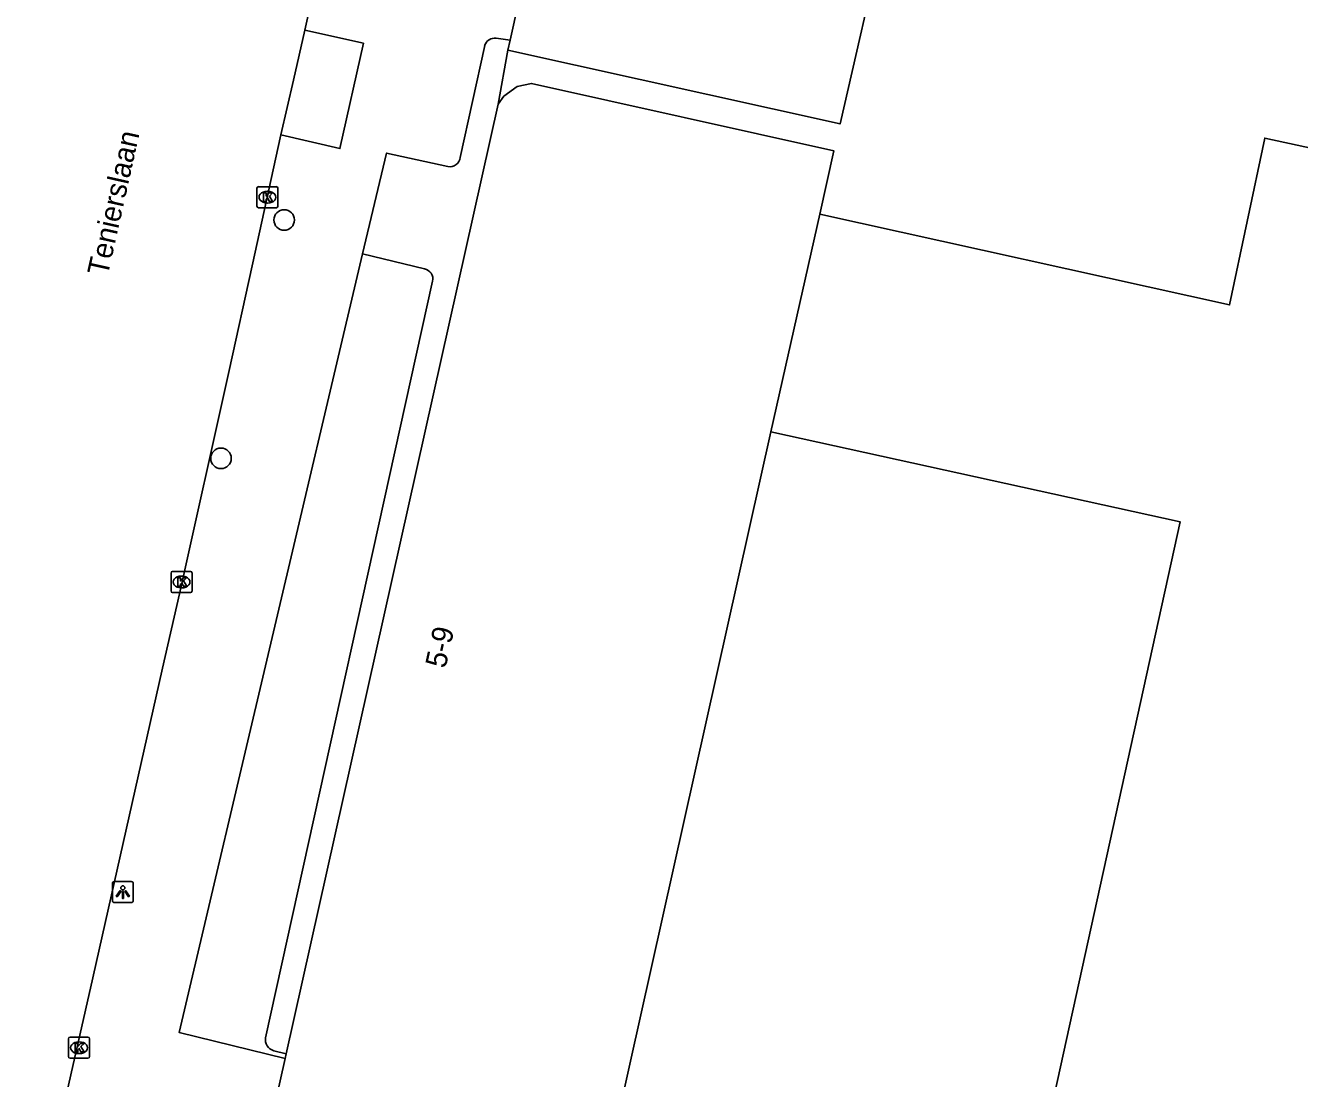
# Model space of a CAD drawing. Extents: x 162172 to 163187, y 382874 to 383684.
# Drawn here: x 162565.1 to 162625.7, y 383051.6 to 383101.7 of the extents above; entities that cross this region are included whole.
import ezdxf

# ---------------------------------------------------------------- set-up
doc = ezdxf.new("R2010")
doc.units = 0
for name, color, linetype in [('IMGEO_Boom', 7, 'Continuous'), ('IMGEO_Kolk', 7, 'Continuous'), ('IMGEO_Lichtpunt', 7, 'Continuous'), ('IMGEO_Openbare_ruimte_label', 7, 'Continuous'), ('IMGEO_Pand', 7, 'Continuous'), ('IMGEO_Pand_nummerreeks', 7, 'Continuous'), ('IMGEO_Rijbaan_lokaal_open', 7, 'Continuous'), ('IMGEO_Voetpad_open', 7, 'Continuous')]:
    doc.layers.add(name, color=color, linetype=linetype)

msp = doc.modelspace()

# ---------------------------------------------------------------- linework, layer by layer
at = {"layer": 'IMGEO_Boom'}
for centre in [(162577.37, 383092.462), (162574.364, 383081.127)]:
    msp.add_circle(centre, 0.489, dxfattribs=at)
at = {"layer": 'IMGEO_Kolk'}
for p, q in [((162576.073, 383093.12), (162576.073, 383093.972)), ((162576.148, 383094.046), (162577, 383094.046)), ((162576.561, 383093.826), (162576.586, 383093.826)), ((162577.074, 383093.972), (162577.074, 383093.12)), ((162577, 383093.046), (162576.148, 383093.046)), ((162576.584, 383093.266), (162576.559, 383093.266)), ((162571.988, 383074.821), (162571.988, 383075.673)), ((162572.063, 383075.747), (162572.915, 383075.747)), ((162572.476, 383075.527), (162572.501, 383075.527)), ((162572.989, 383075.673), (162572.989, 383074.821)), ((162572.499, 383074.967), (162572.474, 383074.967)), ((162572.915, 383074.747), (162572.063, 383074.747)), ((162567.187, 383053.6), (162568.039, 383053.6)), ((162567.112, 383052.674), (162567.112, 383053.526)), ((162567.6, 383053.38), (162567.625, 383053.38)), ((162568.113, 383053.526), (162568.113, 383052.674)), ((162568.039, 383052.6), (162567.187, 383052.6)), ((162567.623, 383052.82), (162567.598, 383052.82))]:
    msp.add_line(p, q, dxfattribs=at)
for points in [[(162576.073, 383093.12), (162576.073, 383093.972)], [(162576.148, 383094.046), (162577, 383094.046)], [(162576.394, 383093.746), (162576.517, 383093.746), (162576.517, 383093.595), (162576.647, 383093.746), (162576.811, 383093.746), (162576.665, 383093.595), (162576.818, 383093.346), (162576.666, 383093.346), (162576.581, 383093.51), (162576.517, 383093.443), (162576.517, 383093.346), (162576.394, 383093.346), (162576.394, 383093.746)], [(162577.074, 383093.972), (162577.074, 383093.12)], [(162577, 383093.046), (162576.148, 383093.046)], [(162571.988, 383074.821), (162571.988, 383075.673)], [(162572.063, 383075.747), (162572.915, 383075.747)], [(162572.309, 383075.447), (162572.432, 383075.447), (162572.432, 383075.296), (162572.562, 383075.447), (162572.726, 383075.447), (162572.58, 383075.296), (162572.733, 383075.047), (162572.581, 383075.047), (162572.496, 383075.211), (162572.432, 383075.144), (162572.432, 383075.047), (162572.309, 383075.047), (162572.309, 383075.447)], [(162572.989, 383075.673), (162572.989, 383074.821)], [(162572.915, 383074.747), (162572.063, 383074.747)], [(162567.187, 383053.6), (162568.039, 383053.6)], [(162567.112, 383052.674), (162567.112, 383053.526)], [(162567.433, 383053.3), (162567.556, 383053.3), (162567.556, 383053.149), (162567.686, 383053.3), (162567.85, 383053.3), (162567.704, 383053.149), (162567.857, 383052.9), (162567.705, 383052.9), (162567.62, 383053.064), (162567.556, 383052.997), (162567.556, 383052.9), (162567.433, 383052.9), (162567.433, 383053.3)], [(162568.113, 383053.526), (162568.113, 383052.674)], [(162568.039, 383052.6), (162567.187, 383052.6)]]:
    msp.add_lwpolyline(points, dxfattribs=at)
for centre, start, end in [((162576.15, 383093.97), 91.55205, 178.44795), ((162576.15, 383093.97), 91.55205, 178.44795), ((162576.998, 383093.97), 1.55205, 88.44795), ((162576.998, 383093.97), 1.55205, 88.44795), ((162576.15, 383093.122), 181.55205, 268.44795), ((162576.15, 383093.122), 181.55205, 268.44795), ((162576.998, 383093.122), 271.55205, 358.44795), ((162576.998, 383093.122), 271.55205, 358.44795), ((162572.065, 383075.671), 91.55205, 178.44795), ((162572.065, 383075.671), 91.55205, 178.44795), ((162572.913, 383075.671), 1.55205, 88.44795), ((162572.913, 383075.671), 1.55205, 88.44795), ((162572.065, 383074.823), 181.55205, 268.44795), ((162572.065, 383074.823), 181.55205, 268.44795), ((162572.913, 383074.823), 271.55205, 358.44795), ((162572.913, 383074.823), 271.55205, 358.44795), ((162567.189, 383053.524), 91.55205, 178.44795), ((162567.189, 383053.524), 91.55205, 178.44795), ((162568.037, 383053.524), 1.55205, 88.44795), ((162568.037, 383053.524), 1.55205, 88.44795), ((162567.189, 383052.676), 181.55205, 268.44795), ((162567.189, 383052.676), 181.55205, 268.44795), ((162568.037, 383052.676), 271.55205, 358.44795), ((162568.037, 383052.676), 271.55205, 358.44795)]:
    msp.add_arc(centre, 0.0765, start, end, dxfattribs=at)
for centre, major_axis, ratio, start_param, end_param in [((162576.56, 383093.546), (-0.387, 0.002), 0.722429, 4.712389, 7.853982), ((162576.585, 383093.546), (-0.39, 0.002), 0.717154, 1.570796, 4.712389), ((162572.475, 383075.247), (-0.387, 0.002), 0.722429, 4.712389, 7.853982), ((162572.5, 383075.247), (-0.39, 0.002), 0.717154, 1.570796, 4.712389), ((162567.599, 383053.1), (-0.387, 0.002), 0.722429, 4.712389, 7.853982), ((162567.624, 383053.1), (-0.39, 0.002), 0.717154, 1.570796, 4.712389)]:
    msp.add_ellipse(centre, major_axis=major_axis, ratio=ratio, start_param=start_param, end_param=end_param, dxfattribs=at)
at = {"layer": 'IMGEO_Lichtpunt'}
for p, q in [((162569.198, 383060.905), (162569.198, 383060.098)), ((162569.198, 383060.905), (162569.198, 383060.098)), ((162570.1, 383061), (162569.292, 383061)), ((162570.1, 383061), (162569.292, 383061)), ((162570.194, 383060.098), (162570.194, 383060.905)), ((162570.194, 383060.098), (162570.194, 383060.905)), ((162569.292, 383060.004), (162570.1, 383060.004)), ((162569.292, 383060.004), (162570.1, 383060.004))]:
    msp.add_line(p, q, dxfattribs=at)
for points in [[(162569.572, 383060.569), (162569.611, 383060.541), (162569.423, 383060.279), (162569.385, 383060.306), (162569.572, 383060.569)], [(162569.674, 383060.521), (162569.721, 383060.521), (162569.721, 383060.199), (162569.674, 383060.199), (162569.674, 383060.521)], [(162569.784, 383060.541), (162569.822, 383060.568), (162570.009, 383060.306), (162569.97, 383060.278), (162569.784, 383060.541)]]:
    msp.add_lwpolyline(points, dxfattribs=at)
msp.add_circle((162569.697, 383060.703), 0.0994, dxfattribs=at)
for centre, start, end in [((162569.292, 383060.905), 90, 180), ((162569.292, 383060.905), 90, 180), ((162570.1, 383060.905), 0, 90), ((162570.1, 383060.905), 0, 90), ((162569.292, 383060.098), 180, 270), ((162569.292, 383060.098), 180, 270), ((162570.1, 383060.098), 270, 0), ((162570.1, 383060.098), 270, 360)]:
    msp.add_arc(centre, 0.0946, start, end, dxfattribs=at)
at = {"layer": 'IMGEO_Pand'}
for points in [[(162591.717, 383117.299), (162588.111, 383101.011)], [(162605.924, 383106.249), (162603.809, 383097.034), (162588.005, 383100.532)], [(162588.005, 383100.532), (162588.111, 383101.011)], [(162587.542, 383097.969), (162587.817, 383098.35), (162588.453, 383098.802), (162589.13, 383098.96), (162603.52, 383095.749), (162602.842, 383092.735)], [(162587.542, 383097.969), (162577.465, 383052.811)], [(162602.842, 383092.735), (162622.337, 383088.423), (162624.01, 383096.356), (162637.988, 383093.329), (162638.985, 383093.108)], [(162600.513, 383082.384), (162602.842, 383092.735)], [(162592.267, 383045.42), (162600.513, 383082.384)], [(162606.861, 383018.331), (162619.98, 383078.109), (162600.513, 383082.384)], [(162577.413, 383052.58), (162576.647, 383049.119)], [(162577.465, 383052.811), (162577.413, 383052.58)]]:
    msp.add_lwpolyline(points, dxfattribs=at)
at = {"layer": 'IMGEO_Rijbaan_lokaal_open'}
for points in [[(162578.357, 383101.491), (162579.85, 383108.231)], [(162577.214, 383096.517), (162577.818, 383099.107), (162578.357, 383101.491)], [(162565.066, 383042.173), (162565.695, 383045.02), (162565.915, 383046.006), (162568.264, 383056.423), (162571.587, 383071.156), (162572.387, 383074.686), (162574.753, 383085.311), (162575.844, 383090.279), (162577.214, 383096.517)]]:
    msp.add_lwpolyline(points, dxfattribs=at)
at = {"layer": 'IMGEO_Voetpad_open'}
for points in [[(162578.357, 383101.491), (162581.137, 383100.866), (162580.025, 383095.859), (162577.214, 383096.517)], [(162588.111, 383101.011), (162587.454, 383101.104)], [(162586.906, 383100.752), (162585.748, 383095.437)], [(162588.005, 383100.532), (162587.542, 383097.969)], [(162585.159, 383095), (162582.241, 383095.642), (162581.102, 383090.845)], [(162581.102, 383090.845), (162572.38, 383053.821), (162577.413, 383052.58)], [(162581.102, 383090.845), (162584.04, 383090.14)], [(162584.427, 383089.547), (162576.484, 383053.576)], [(162576.878, 383052.958), (162577.465, 383052.811)]]:
    msp.add_lwpolyline(points, dxfattribs=at)
for centre, radius, start, end in [((162587.384, 383100.61), 0.499, 81.96376, 163.46441), ((162585.244, 383095.501), 0.508, 260.34985, 352.79621), ((162583.951, 383089.659), 0.489, 346.69766, 79.56039), ((162577.008, 383053.476), 0.534, 169.16885, 255.86947)]:
    msp.add_arc(centre, radius, start, end, dxfattribs=at)

# ---------------------------------------------------------------- texts
at = {"layer": 'IMGEO_Openbare_ruimte_label'}
msp.add_text('Tenierslaan', height=1, rotation=77.40905, dxfattribs=at).set_placement((162568.971, 383089.759))
at = {"layer": 'IMGEO_Pand_nummerreeks'}
msp.add_text('5-9', height=1, rotation=77.31798, dxfattribs=at).set_placement((162585.041, 383071.106))

doc.saveas('drawing.dxf')
